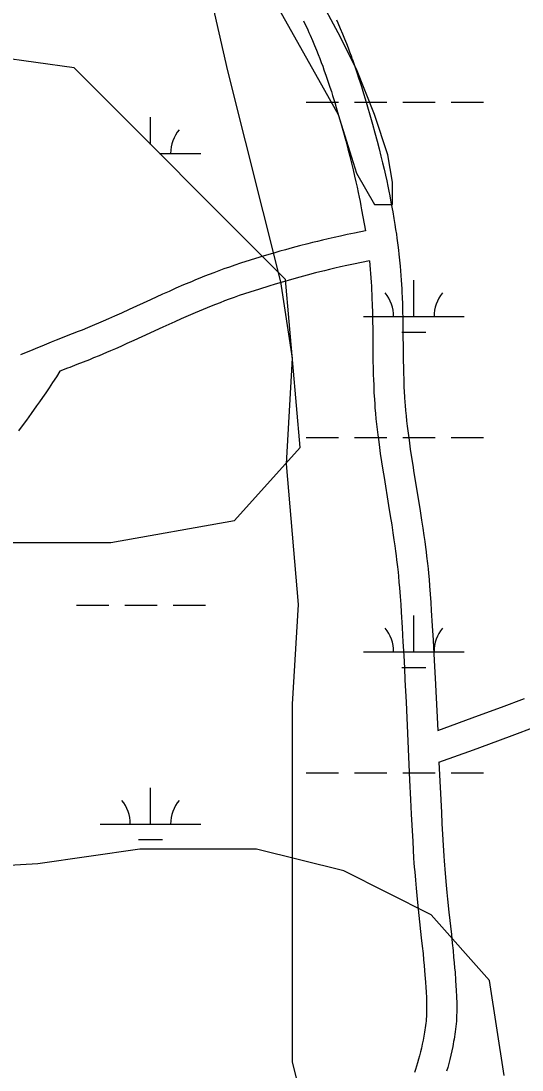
# Model space of a CAD drawing. Extents: x 3177185 to 3215018, y 812988 to 838321.
# Drawn here: x 3183806 to 3184304, y 826573 to 827614 of the extents above; entities that cross this region are included whole.
import ezdxf

# ---------------------------------------------------------------- set-up
doc = ezdxf.new("R2010")
doc.units = 0
for name, color, linetype in [('V-ROAD-CNTR', 7, 'Continuous'), ('V-SITE-VEGE', 7, 'Continuous'), ('V-TOPO-SHOR', 7, 'Continuous'), ('V-WETL-SWMP', 7, 'Continuous')]:
    doc.layers.add(name, color=color, linetype=linetype)

msp = doc.modelspace()

# ---------------------------------------------------------------- linework, layer by layer
at = {"layer": 'V-ROAD-CNTR'}
for points in [[(3184087, 827614.2), (3184088.5, 827611.2), (3184089.9, 827608.3), (3184091.2, 827605.4), (3184092.4, 827602.7), (3184093.6, 827600), (3184095.9, 827594.8), (3184098, 827589.8), (3184099.9, 827585.2), (3184101.6, 827580.8), (3184103.2, 827576.7), (3184104.7, 827572.8), (3184106.1, 827569.1), (3184107.3, 827565.6)], [(3184119.8, 827615.1), (3184121.1, 827612.2), (3184123.5, 827606.6), (3184125.7, 827601.4), (3184127.7, 827596.4), (3184129.6, 827591.8), (3184131.3, 827587.4), (3184132.8, 827583.3), (3184134.2, 827579.4), (3184135.5, 827575.8)], [(3184107.3, 827565.7), (3184109.6, 827559.2), (3184111.6, 827553.4), (3184113.2, 827548.4), (3184114.7, 827544), (3184115.9, 827540.1), (3184118, 827533.3), (3184119.6, 827528.1), (3184121.9, 827520.4), (3184124.1, 827512.6), (3184126.7, 827503.5), (3184129, 827495.1), (3184131.1, 827487.2), (3184133, 827479.8), (3184134.7, 827472.8), (3184136.3, 827466.3), (3184137.8, 827460.2), (3184139.1, 827454.4), (3184140.2, 827449.1), (3184141.3, 827444), (3184142.3, 827439.3), (3184143.2, 827434.9), (3184144, 827430.7), (3184144.7, 827426.8), (3184148.6, 827405.7)], [(3184135.6, 827575.7), (3184138, 827569), (3184140, 827563), (3184141.7, 827557.7), (3184143.2, 827553.1), (3184144.5, 827549.1), (3184146.7, 827542.1), (3184148.3, 827536.7), (3184150.7, 827528.8), (3184153, 827520.8), (3184155.6, 827511.6), (3184157.9, 827502.9), (3184160.1, 827494.8), (3184162.1, 827487.1), (3184163.9, 827480), (3184165.5, 827473.2), (3184167, 827466.9), (3184168.3, 827461), (3184169.6, 827455.4), (3184170.7, 827450.2), (3184171.7, 827445.3), (3184172.6, 827440.7), (3184173.5, 827436.4), (3184174.2, 827432.3), (3184175.6, 827424.7), (3184176.8, 827418), (3184177.7, 827412.2), (3184178.5, 827407.1), (3184179.2, 827402.6), (3184179.7, 827398.6), (3184180.7, 827391.7), (3184181.3, 827386.5), (3184181.8, 827382.6), (3184182.4, 827376.7), (3184183, 827370.9), (3184183.4, 827366.1), (3184183.8, 827361.4), (3184184.1, 827357), (3184184.4, 827352.6), (3184184.6, 827348.4), (3184184.8, 827344.4), (3184184.9, 827340.4), (3184185.2, 827332.9), (3184185.4, 827325.8), (3184185.5, 827319.1), (3184185.7, 827306.8), (3184185.9, 827285.3), (3184186, 827277.3), (3184186.2, 827270.3), (3184186.3, 827264.2), (3184186.5, 827258.9), (3184186.7, 827254.3), (3184186.8, 827250.3), (3184187, 827246.8), (3184187.3, 827240.6), (3184187.7, 827236), (3184187.9, 827232.6), (3184188.4, 827227.5), (3184188.9, 827222.3), (3184189.4, 827217.2), (3184190, 827212.2), (3184190.6, 827207.4), (3184191.2, 827202.7), (3184191.8, 827198.1), (3184193, 827189.3), (3184194.3, 827181), (3184195.5, 827173.2), (3184196.6, 827165.9), (3184201.1, 827138.3), (3184202.8, 827127.9), (3184204.3, 827118.7), (3184205.5, 827110.7), (3184206.5, 827103.7), (3184207.4, 827097.5), (3184208.1, 827092.1), (3184208.7, 827087.3), (3184209.3, 827083.1), (3184210.1, 827075.9), (3184210.7, 827070.4), (3184211.1, 827066.2), (3184211.7, 827060), (3184212.2, 827053.8), (3184212.8, 827045.4), (3184213.4, 827037.2), (3184213.9, 827029.3), (3184214.9, 827014), (3184215.8, 826999.7)], [(3184148.6, 827405.7), (3184137.6, 827403.6), (3184130.4, 827402.1), (3184123.6, 827400.6), (3184117.3, 827399.3), (3184111.4, 827397.9), (3184105.9, 827396.6), (3184100.8, 827395.4), (3184095.9, 827394.2), (3184091.4, 827393), (3184083, 827390.9), (3184075.7, 827388.9), (3184069.3, 827387.1), (3184063.6, 827385.5), (3184058.7, 827384.1), (3184050.2, 827381.6), (3184043.8, 827379.7), (3184034.2, 827376.7), (3184024.6, 827373.7), (3184018.9, 827371.8), (3184013.4, 827369.9), (3184008, 827368), (3184002.9, 827366.2), (3183998, 827364.3), (3183993.2, 827362.5), (3183988.6, 827360.7), (3183984.2, 827358.9), (3183979.9, 827357.1), (3183975.8, 827355.4), (3183967.8, 827352.1), (3183960.4, 827348.8), (3183953.5, 827345.8), (3183947, 827342.9), (3183935, 827337.4), (3183914, 827327.9), (3183906.2, 827324.3), (3183899.4, 827321.2), (3183893.4, 827318.6), (3183888.2, 827316.3), (3183883.6, 827314.3), (3183879.6, 827312.6), (3183872.6, 827309.6), (3183867.3, 827307.4), (3183863.4, 827305.8), (3183857.4, 827303.5), (3183851.4, 827301.2), (3183848.9, 827300.2), (3183846.4, 827299.3), (3183843.9, 827298.3), (3183841.4, 827297.3), (3183836.6, 827295.3), (3183831.9, 827293.4), (3183827.2, 827291.5), (3183822.8, 827289.6), (3183818.4, 827287.8), (3183814.2, 827286.1), (3183810.1, 827284.4), (3183806.1, 827282.8)], [(3184152.7, 827376), (3184136.5, 827372.7), (3184130, 827371.3), (3184123.9, 827370), (3184118.2, 827368.7), (3184112.9, 827367.4), (3184107.9, 827366.2), (3184103.2, 827365.1), (3184098.9, 827364), (3184090.7, 827361.8), (3184083.5, 827359.9), (3184077.3, 827358.2), (3184071.9, 827356.7), (3184067.1, 827355.3), (3184058.8, 827352.9), (3184052.5, 827351), (3184043.2, 827348.1), (3184033.8, 827345.1), (3184028.4, 827343.4), (3184023.2, 827341.6), (3184018.2, 827339.8), (3184013.3, 827338), (3184008.6, 827336.3), (3184004.1, 827334.5), (3183999.7, 827332.8), (3183995.4, 827331.1), (3183991.3, 827329.4), (3183987.4, 827327.8), (3183979.6, 827324.5), (3183972.4, 827321.4), (3183965.7, 827318.4), (3183959.3, 827315.5), (3183947.4, 827310.1), (3183926.5, 827300.6), (3183918.6, 827297), (3183911.6, 827293.9), (3183905.5, 827291.1), (3183900.2, 827288.8), (3183895.5, 827286.8), (3183891.3, 827285), (3183884.1, 827281.9), (3183878.6, 827279.7), (3183874.5, 827278), (3183868.3, 827275.5), (3183862.1, 827273.2), (3183859.7, 827272.2), (3183857.3, 827271.3), (3183854.9, 827270.4), (3183852.6, 827269.5), (3183845.2, 827266.5)], [(3184152.7, 827376), (3184154.2, 827355), (3184154.4, 827350.9), (3184154.6, 827346.9), (3184154.8, 827343), (3184155, 827339.3), (3184155.2, 827332), (3184155.4, 827325.1), (3184155.5, 827318.6), (3184155.7, 827306.4), (3184155.9, 827284.9), (3184156, 827276.8), (3184156.2, 827269.6), (3184156.3, 827263.4), (3184156.5, 827257.9), (3184156.7, 827253.1), (3184156.9, 827248.9), (3184157, 827245.2), (3184157.4, 827238.7), (3184157.7, 827233.9), (3184158, 827230.2), (3184158.5, 827224.7), (3184159, 827219.3), (3184159.6, 827213.9), (3184160.2, 827208.7), (3184160.8, 827203.6), (3184161.4, 827198.8), (3184162.1, 827194), (3184163.3, 827185), (3184164.6, 827176.5), (3184165.8, 827168.5), (3184167, 827161.1), (3184171.5, 827133.5), (3184173.2, 827123.1), (3184174.6, 827114.1), (3184175.8, 827106.2), (3184176.8, 827099.4), (3184177.7, 827093.4), (3184178.4, 827088.1), (3184179, 827083.5), (3184179.5, 827079.5), (3184180.3, 827072.5), (3184180.9, 827067.3), (3184181.3, 827063.4), (3184181.8, 827057.4), (3184182.3, 827051.5), (3184182.9, 827043.2), (3184183.5, 827035.2), (3184184, 827027.4), (3184185, 827012.2), (3184185.8, 826997.9)], [(3183845.2, 827266.5), (3183841.6, 827260.9), (3183837.9, 827255.3), (3183834.3, 827250), (3183831, 827245), (3183827.8, 827240.4), (3183824.8, 827236.1), (3183822, 827232.1), (3183816.6, 827224.6), (3183811.9, 827218), (3183807.8, 827212.3), (3183804.1, 827207.3)], [(3184185.8, 826998), (3184186.6, 826984.6), (3184187.2, 826972.1), (3184187.8, 826960.4), (3184188.9, 826938.3), (3184192.4, 826861), (3184193.3, 826841.7), (3184194, 826827.2), (3184194.6, 826816.3), (3184195.5, 826799.9), (3184196.4, 826783.5), (3184196.7, 826778.9), (3184197, 826774.4), (3184197.4, 826770), (3184198.1, 826761.6), (3184198.8, 826753.8), (3184199.5, 826746.4), (3184200.2, 826739.5), (3184201.6, 826726.7), (3184204, 826704.4), (3184204.9, 826696.1), (3184205.7, 826688.8), (3184206.3, 826682.5), (3184206.8, 826677), (3184207.2, 826672.1), (3184207.5, 826667.9), (3184208.1, 826660.6), (3184208.4, 826655.1), (3184208.7, 826651), (3184209, 826644.8), (3184209.2, 826638.6), (3184209.2, 826636.1), (3184209.3, 826633.7), (3184209.2, 826631.2), (3184209.1, 826628.9), (3184209, 826626.5), (3184208.9, 826624.2), (3184208.7, 826621.9), (3184208.4, 826619.7), (3184208.2, 826617.4), (3184207.9, 826615.2), (3184207.6, 826613.1), (3184207.3, 826611), (3184206.9, 826608.9), (3184206.6, 826606.8), (3184206.2, 826604.8), (3184205.8, 826602.8), (3184205, 826598.8), (3184204.1, 826594.9), (3184203.2, 826591.2), (3184202.2, 826587.5), (3184201.3, 826584), (3184200.3, 826580.5), (3184199.3, 826577.2), (3184198.3, 826573.9), (3184197.3, 826570.8)], [(3184215.8, 826999.7), (3184216.5, 826986.3), (3184217.2, 826973.7), (3184217.8, 826961.9), (3184220.3, 826910)], [(3184220.3, 826910), (3184260.8, 826924.9), (3184283.6, 826933.4), (3184306.5, 826941.9)], [(3184221.5, 826878.6), (3184255.9, 826891.1), (3184271.2, 826896.7), (3184294.1, 826905.3), (3184317, 826913.8)], [(3184221.5, 826878.6), (3184224, 826828.7), (3184224.5, 826817.8), (3184225.4, 826801.6), (3184226.4, 826785.4), (3184226.7, 826780.9), (3184227, 826776.6), (3184227.3, 826772.4), (3184228, 826764.3), (3184228.7, 826756.6), (3184229.4, 826749.4), (3184230.1, 826742.7), (3184231.4, 826730), (3184233.9, 826707.6), (3184234.8, 826699.2), (3184235.5, 826691.8), (3184236.1, 826685.3), (3184236.7, 826679.6), (3184237.1, 826674.6), (3184237.5, 826670.3), (3184238, 826662.6), (3184238.4, 826656.9), (3184238.6, 826652.5), (3184238.9, 826646), (3184239.2, 826639.5), (3184239.2, 826636.5), (3184239.3, 826633.4), (3184239.2, 826630.5), (3184239.1, 826627.6), (3184239, 826624.7), (3184238.8, 826621.9), (3184238.5, 826619.2), (3184238.3, 826616.5), (3184238, 826613.9), (3184237.7, 826611.3), (3184237.3, 826608.8), (3184236.9, 826606.3), (3184236.5, 826603.8), (3184236.1, 826601.5), (3184235.7, 826599.1), (3184235.2, 826596.8), (3184234.3, 826592.3), (3184233.3, 826588), (3184232.3, 826583.8), (3184231.2, 826579.8), (3184230.2, 826575.9), (3184229.1, 826572.2)]]:
    msp.add_lwpolyline(points, dxfattribs=at)
at = {"layer": 'V-SITE-VEGE'}
for p, q in [((3184121.6, 827602.1), (3184090.2, 827660.4)), ((3184063.3, 827624.6), (3184121.6, 827521.4)), ((3184139.5, 827566.3), (3184121.6, 827602.1)), ((3184157.4, 827521.4), (3184139.5, 827566.3)), ((3184121.6, 827521.4), (3184139.5, 827463.1)), ((3184170.9, 827481.1), (3184157.4, 827521.4)), ((3184175.4, 827454.2), (3184170.9, 827481.1)), ((3184139.5, 827463.1), (3184157.4, 827431.8)), ((3184175.4, 827431.8), (3184175.4, 827454.2)), ((3184157.4, 827431.8), (3184175.4, 827431.8))]:
    msp.add_line(p, q, dxfattribs=at)
at = {"layer": 'V-TOPO-SHOR'}
msp.add_lwpolyline([(3183703.3, 828647.2), (3183732.4, 828536.6), (3183744, 828426), (3183767.3, 828309.6), (3183790.6, 828234), (3183813.8, 828059.4), (3183842.9, 828007), (3183883.7, 827902.2), (3183930.2, 827803.3), (3183971, 827721.8), (3183994.3, 827640.3), (3184011.7, 827564.7), (3184029.2, 827494.8), (3184064.1, 827355.2), (3184075.7, 827279.5), (3184069.9, 827174.8), (3184081.6, 827035.1), (3184075.7, 826936.1), (3184075.7, 826866.3), (3184075.7, 826773.2), (3184075.7, 826668.4), (3184075.7, 826581.1), (3184093.2, 826511.3)], dxfattribs=at)
at = {"layer": 'V-WETL-SWMP'}
for p, q in [((3183859.4, 827567.4), (3183758.1, 827581.8)), ((3184069.2, 827357.4), (3183859.4, 827567.4)), ((3184089.7, 827533.4), (3184121.7, 827533.4)), ((3184137.7, 827533.4), (3184169.7, 827533.4)), ((3184185.7, 827533.4), (3184217.7, 827533.4)), ((3184233.7, 827533.4), (3184265.7, 827533.4)), ((3183935.1, 827491.6), (3183935.1, 827518.6)), ((3183944.1, 827482.6), (3183985.1, 827482.6)), ((3184083.7, 827190.8), (3184069.2, 827357.4)), ((3184196.5, 827320.8), (3184196.5, 827356.8)), ((3184146.5, 827320.8), (3184246.5, 827320.8)), ((3184184.5, 827305.3), (3184208.5, 827305.3)), ((3184018.6, 827118.4), (3184083.7, 827190.8)), ((3184089.7, 827200.7), (3184121.7, 827200.7)), ((3184137.7, 827200.7), (3184169.7, 827200.7)), ((3184185.7, 827200.7), (3184217.7, 827200.7)), ((3184233.7, 827200.7), (3184265.7, 827200.7)), ((3183895.6, 827096.7), (3184018.6, 827118.4)), ((3183721.9, 827096.7), (3183895.6, 827096.7)), ((3183861.7, 827034.5), (3183893.7, 827034.5)), ((3183909.7, 827034.5), (3183941.7, 827034.5)), ((3183957.7, 827034.5), (3183989.7, 827034.5)), ((3184196.5, 826988.1), (3184196.5, 827024.1)), ((3184146.5, 826988.1), (3184246.5, 826988.1)), ((3184184.5, 826972.7), (3184208.5, 826972.7)), ((3184089.7, 826868), (3184121.7, 826868)), ((3184137.7, 826868), (3184169.7, 826868)), ((3184185.7, 826868), (3184217.7, 826868)), ((3184233.7, 826868), (3184265.7, 826868)), ((3183935.1, 826817.3), (3183935.1, 826853.3)), ((3183885.1, 826817.3), (3183985.1, 826817.3)), ((3183923.1, 826801.9), (3183947.1, 826801.9)), ((3183924.5, 826792.5), (3183823.2, 826778)), ((3184040.3, 826792.5), (3183924.5, 826792.5)), ((3184127.1, 826770.8), (3184040.3, 826792.5)), ((3183823.2, 826778), (3183707.5, 826770.8)), ((3184213.9, 826727.3), (3184127.1, 826770.8)), ((3184271.8, 826662.2), (3184213.9, 826727.3)), ((3184286.3, 826568), (3184271.8, 826662.2))]:
    msp.add_line(p, q, dxfattribs=at)
for centre, start, end in [((3183990.3, 827483.1), 139.2282, 180.7718), ((3184141.3, 827321.2), 359.2282, 40.7718), ((3184251.8, 827321.2), 139.2282, 180.7718), ((3184141.3, 826988.6), 359.2282, 40.7718), ((3184251.8, 826988.6), 139.2282, 180.7718), ((3183879.8, 826817.8), 359.2282, 40.7718), ((3183990.3, 826817.8), 139.2282, 180.7718)]:
    msp.add_arc(centre, 35.2, start, end, dxfattribs=at)

doc.saveas('drawing.dxf')
